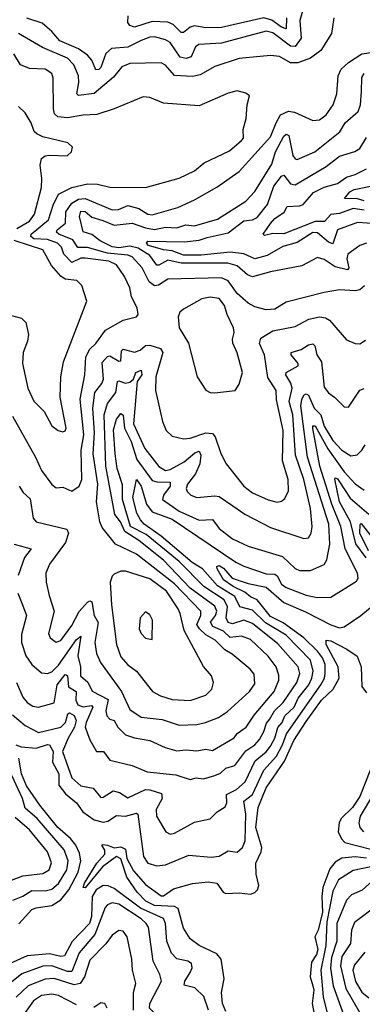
# Model space of a CAD drawing. Extents: x 1552033 to 1694788, y 811965 to 917215.
# Tile 513 of 632: x 1646601 to 1648136, y 895292 to 899707. Entities that reach past the tile are written whole.
import ezdxf

# ---------------------------------------------------------------- set-up
doc = ezdxf.new("R2010")
doc.units = 0

msp = doc.modelspace()

# ---------------------------------------------------------------- linework, layer by layer
at = {"layer": '0CON20XD'}
for points in [[(1647884.2, 899805), (1647856.1, 899703.9), (1647861.9, 899625), (1647835, 899586.6), (1647815, 899588.9), (1647735, 899647.9), (1647705, 899655.5), (1647505, 899602), (1647403.8, 899596.2), (1647389.2, 899585), (1647369.3, 899540.7), (1647347, 899533), (1647319.5, 899539.5), (1647275, 899605.3), (1647255, 899617.4), (1647205, 899630.7), (1647185, 899629.3), (1647145, 899614.2), (1647085, 899583.2), (1647012.1, 899577.9), (1646987.2, 899555), (1646965, 899493.1), (1646955, 899483.3), (1646941.9, 899481.9), (1646924.8, 899525), (1646905, 899547.4), (1646865, 899576.6), (1646781.6, 899611.6), (1646745, 899654.1), (1646701.6, 899691.6), (1646633.3, 899713.3)], [(1648009.1, 899715), (1647998.5, 899645), (1647950.9, 899569.1), (1647904.2, 899535), (1647847, 899513), (1647815, 899514.1), (1647765, 899541.4), (1647725, 899546.9), (1647585, 899532.9), (1647475, 899496.9), (1647409.5, 899460.5), (1647375, 899451.9), (1647295, 899457.4), (1647255, 899502.5), (1647235, 899513.2), (1647095, 899510), (1647059.2, 899495), (1647021, 899449), (1646935, 899375.7), (1646865, 899366.9), (1646857.5, 899375), (1646866.6, 899425), (1646864.8, 899455), (1646844.3, 899505), (1646815, 899533.9), (1646702.8, 899582.8), (1646595.7, 899645.7)], [(1647796.5, 899715), (1647795, 899666.8), (1647775, 899673.6), (1647731.5, 899705), (1647695, 899714.9), (1647505, 899671.8), (1647435, 899671.3), (1647385, 899679.4), (1647365, 899673.8), (1647335, 899649.6), (1647325, 899649.1), (1647289.5, 899685), (1647265, 899695.9), (1647195, 899698.9), (1647115, 899673.3), (1647095, 899681.7), (1647086.1, 899695), (1647087.9, 899725)], [(1648146.1, 898513.9), (1648124.8, 898495.2), (1648105, 898490.9), (1648034, 898496), (1647965, 898484.5), (1647795, 898440.5), (1647745, 898408.9), (1647706.1, 898406.1), (1647655, 898420), (1647625, 898435.4), (1647575, 898479.6), (1647535, 898535.9), (1647505, 898549.4), (1647265, 898544.1), (1647223.8, 898516.2), (1647205, 898513), (1647181, 898531), (1647150.5, 898595), (1647105, 898643.6), (1647085, 898651.6), (1646995, 898660.2), (1646905, 898686.3), (1646862, 898685), (1646839.7, 898719.7), (1646776.4, 898745), (1646766.5, 898755), (1646768.6, 898765), (1646806.7, 898795), (1646808.4, 898845), (1646835.1, 898884.9), (1646865, 898903), (1646895, 898905.5), (1647015, 898855.2), (1647044.5, 898855.5), (1647085, 898873.5), (1647135, 898860), (1647175, 898835.2), (1647195, 898832.2), (1647309.4, 898865), (1647385, 898900), (1647485, 898956.8), (1647584, 899026), (1647725, 899182.2), (1647750.3, 899245), (1647769.4, 899280.6), (1647805, 899296.9), (1647833.2, 899293.2), (1647914.6, 899254.6), (1647945, 899257.9), (1647975, 899281.2), (1648005.3, 899325), (1648022.3, 899375), (1648028.8, 899455), (1648041.8, 899485), (1648075, 899515.3), (1648135, 899554.2), (1648185, 899561.5)], [(1646568.9, 897928.9), (1646672.5, 897745), (1646698.9, 897685), (1646745, 897623.1), (1646765, 897608.6), (1646795, 897611.2), (1646835, 897592.5), (1646867.9, 897615), (1646879.2, 897645), (1646876.7, 897776.7), (1646888.7, 897845), (1646871.9, 898005), (1646892.6, 898115), (1646897, 898195), (1646915, 898229.2), (1646942.3, 898255), (1646985, 898314.4), (1647065, 898360), (1647125, 898374), (1647132, 898385), (1647127.3, 898415), (1647101.5, 898465), (1647094.1, 898505), (1647070.9, 898555), (1647035, 898607.4), (1647000.5, 898625), (1646895, 898638.5), (1646875, 898637.2), (1646835, 898618.7), (1646798.5, 898655), (1646787.7, 898687.7), (1646770.4, 898705), (1646725, 898721.4), (1646665, 898724.7), (1646650.5, 898735), (1646651.9, 898745), (1646730.6, 898809.4), (1646751, 898875), (1646774.6, 898925.4), (1646835.4, 898954.6), (1646905, 898970.5), (1646949.3, 898969.3), (1647005, 898955.9), (1647165, 898954.1), (1647315, 898996.4), (1647385, 899029.1), (1647428, 899065), (1647541.2, 899118.8), (1647595.6, 899165), (1647604.3, 899175.7), (1647603.1, 899215), (1647616.4, 899263.6), (1647620, 899325), (1647631.2, 899365), (1647615, 899378), (1647575, 899387.8), (1647535, 899377.5), (1647405, 899320.5), (1647245, 899332.3), (1647185, 899357.5), (1647155, 899361.8), (1647025, 899306.8), (1646947.3, 899282.7), (1646885, 899279.7), (1646815, 899266.7), (1646771.5, 899271.5), (1646757.2, 899285), (1646752.7, 899307.3), (1646751.3, 899445), (1646745.3, 899465.3), (1646715, 899485.4), (1646645, 899488.9), (1646604.8, 899504.8), (1646575, 899553.8)], [(1648155, 898705.7), (1648125.6, 898694.4), (1648071.8, 898655), (1648067.5, 898635), (1648076.4, 898595), (1648070, 898585), (1648015, 898598.5), (1647965, 898631.4), (1647935, 898640.4), (1647865, 898603.9), (1647725, 898577.1), (1647645, 898553.6), (1647622.4, 898562.4), (1647575, 898604), (1647534.1, 898615.9), (1647325, 898614.6), (1647265, 898629.2), (1647225, 898606.2), (1647215, 898606.8), (1647185, 898649.4), (1647132.2, 898682.2), (1647095, 898690.9), (1647045, 898684.4), (1647015, 898688.4), (1646961.9, 898715), (1646925, 898744.4), (1646886, 898756), (1646868.4, 898825), (1646875, 898848.1), (1646895, 898847.1), (1646925, 898822), (1646973.6, 898806.4), (1647025, 898786.4), (1647105, 898795.2), (1647165, 898773.5), (1647205, 898766.9), (1647255, 898777.2), (1647305, 898773.4), (1647345, 898787.9), (1647385, 898782.2), (1647486.8, 898813.2), (1647615, 898893.4), (1647655, 898936.1), (1647730.5, 899059.5), (1647746.9, 899115), (1647785, 899185.3), (1647795, 899193.2), (1647807.2, 899187.2), (1647825, 899098.6), (1647835, 899082.5), (1647845, 899080), (1647923.3, 899115), (1648035.4, 899205), (1648060, 899245), (1648117.8, 899295), (1648128.6, 899325), (1648132.8, 899385), (1648135, 899448.1), (1648145, 899466.2)], [(1646588.9, 898771.1), (1646645.7, 898804.3), (1646667.4, 898835), (1646698.8, 898955), (1646700.8, 898995), (1646692.3, 899055), (1646698.6, 899085), (1646715, 899096.7), (1646735, 899098.9), (1646813.9, 899096.1), (1646833.3, 899115), (1646837.5, 899135), (1646817.5, 899155), (1646705, 899181.8), (1646677.5, 899195), (1646666.3, 899206.3), (1646651.8, 899245), (1646625, 899289.4), (1646595, 899318.2)], [(1648245, 898789), (1648115, 898797), (1648025, 898765.4), (1648005, 898702.2), (1647985, 898708.9), (1647935, 898751), (1647915, 898753), (1647845, 898707.5), (1647779.9, 898690.1), (1647710.5, 898649.5), (1647655, 898634.6), (1647605, 898657.6), (1647544.2, 898664.2), (1647415, 898650.7), (1647335, 898651.6), (1647285, 898670.9), (1647245, 898675.6), (1647177.9, 898695), (1647170, 898705), (1647175, 898713.5), (1647339.3, 898710.7), (1647405, 898719.2), (1647440.7, 898730.7), (1647535, 898751), (1647605.5, 898804.5), (1647645, 898810.2), (1647665, 898820.7), (1647711.2, 898878.8), (1647739.5, 898960.5), (1647775, 899005.4), (1647785, 899009.6), (1647815, 898971), (1647835, 898967.2), (1647975, 899048.6), (1648034.4, 899095.6), (1648103.4, 899116.6), (1648125, 899129.3), (1648155, 899179.1)], [(1648145, 898853), (1648095, 898860.1), (1648035, 898837.8), (1647995, 898833.5), (1647967.3, 898802.7), (1647925, 898801.9), (1647785, 898747), (1647735, 898747.7), (1647698.8, 898738.8), (1647692.9, 898745), (1647725, 898793.3), (1647745, 898815.2), (1647786.7, 898843.3), (1647800.3, 898869.7), (1647855, 898871.9), (1647872, 898878), (1647917.8, 898932.2), (1647965, 898955.8), (1648025, 898972.9), (1648065, 899000.6), (1648105, 899012.4), (1648155, 899038.6)], [(1648145.5, 898894.5), (1648115, 898904.1), (1648056.2, 898905), (1648080.6, 898935), (1648100.5, 898945), (1648195.4, 898965.4)], [(1646565, 898380.3), (1646608.7, 898368.7), (1646629.1, 898349.1), (1646640.2, 898295), (1646636.1, 898265), (1646617.2, 898215), (1646614.2, 898165), (1646636.9, 898055), (1646665, 897996.4), (1646710.5, 897950.5), (1646745, 897886), (1646773.8, 897865), (1646795, 897859.2), (1646805, 897864), (1646808.9, 897875), (1646782.7, 898015), (1646784.7, 898105.3), (1646797.7, 898172.3), (1646902.5, 898445), (1646879.4, 898515), (1646857.1, 898537.1), (1646805, 898542.9), (1646785, 898556.7), (1646742.9, 898605), (1646704.5, 898675), (1646576.6, 898716.6)], [(1647475, 898034.4), (1647566.7, 898045), (1647585, 898073.3), (1647598.9, 898125), (1647575, 898214), (1647556.1, 898256.1), (1647554.5, 898275), (1647562.7, 898305), (1647559.6, 898325), (1647530.7, 898385), (1647519, 898425), (1647495, 898457.2), (1647455, 898462.5), (1647417.5, 898455), (1647335, 898408.8), (1647318.5, 898395), (1647310.8, 898375), (1647315.6, 898325), (1647357, 898257), (1647396.1, 898106.1), (1647435.6, 898045.6), (1647455, 898035.7), (1647475, 898034.4)], [(1646598.7, 897615), (1646617.2, 897587.2), (1646648, 897558), (1646661.9, 897471.9), (1646675.5, 897455.5), (1646812.8, 897422.7), (1646819.7, 897405), (1646807, 897363), (1646734.6, 897265), (1646718.7, 897225), (1646719.7, 897185), (1646732.5, 897125), (1646755.4, 897055), (1646730, 896955), (1646738.1, 896935), (1646765, 896916.5), (1646785, 896923.1), (1646835, 896990), (1646867.2, 897052.8), (1646905, 897095.7), (1646915, 897101.2), (1646925, 897097.3), (1646934.5, 897035), (1646953.4, 897003.4), (1646937.2, 896915), (1646945.3, 896865), (1646963.5, 896825), (1647057.8, 896695), (1647095, 896613.2), (1647145, 896578.9), (1647239.7, 896569.7), (1647315, 896542.9), (1647395, 896545.9), (1647434, 896556), (1647492.1, 896577.9), (1647532.5, 896605), (1647631.2, 896695), (1647655, 896728.8), (1647652.4, 896772.4), (1647634.5, 896795), (1647552.5, 896862.5), (1647520.8, 896880.8), (1647477.6, 896925), (1647435, 896949.3), (1647407, 896975), (1647394.6, 896995), (1647412.3, 897035), (1647412.2, 897055), (1647295, 897177.4), (1647125, 897311), (1647030.8, 897355), (1646970.6, 897430.6), (1646960.9, 897455), (1646946, 897545), (1646950.9, 897625), (1646929.9, 897759.9), (1646935.8, 897855), (1646929.5, 897965), (1646938.5, 898035), (1646968.7, 898075), (1646976.6, 898095), (1646970.1, 898169.9), (1646995, 898197.2), (1647005, 898199.4), (1647045, 898175.4), (1647055, 898176.9), (1647057.3, 898222.7), (1647065, 898230.4), (1647115, 898215.7), (1647140.9, 898225), (1647165, 898246.2), (1647185, 898247.4), (1647232.1, 898232.1), (1647242, 898215), (1647211.6, 898105), (1647209.6, 898045), (1647240.5, 897905), (1647258.1, 897865), (1647285, 897839.5), (1647335, 897827.3), (1647365, 897830), (1647435, 897854.7), (1647465, 897851.9), (1647476.4, 897836.4), (1647501.8, 897761.8), (1647526.2, 897715), (1647605.9, 897615.9), (1647645, 897585.4), (1647714.2, 897554.2), (1647755, 897542.9), (1647775, 897548.4), (1647789.5, 897560.5), (1647805.3, 897595), (1647804.2, 897645), (1647779.2, 897729.2), (1647781.1, 897865), (1647752.4, 898002.4), (1647750.3, 898045), (1647712.9, 898102.9), (1647697.7, 898205), (1647675.3, 898255), (1647681.3, 898278.7), (1647735, 898311.5), (1647835, 898330.8), (1647896.3, 898363.6), (1647945, 898375.4), (1647970.9, 898370.9), (1647989.2, 898359.3), (1648065, 898271.9), (1648105, 898254.4), (1648125, 898254.3), (1648150.2, 898269.8)], [(1646592.8, 897135), (1646611, 897091), (1646631.8, 897035), (1646609.2, 896950.8), (1646608.7, 896915), (1646628.2, 896855), (1646655, 896815.5), (1646698.3, 896778.3), (1646725, 896775.3), (1646745, 896783.2), (1646775, 896812.7), (1646855, 896928.1), (1646875, 896942), (1646862.3, 896855), (1646873.7, 896805), (1646874.3, 896765), (1646906, 896736), (1646926.1, 896696.1), (1646998.2, 896658.2), (1646987.2, 896607.3), (1646992.2, 896585), (1647005, 896570.4), (1647025, 896564.5), (1647041.3, 896535), (1647075, 896500.9), (1647115, 896486.2), (1647185, 896475.2), (1647253.5, 896443.5), (1647305, 896428.9), (1647345, 896433.2), (1647395, 896428.8), (1647435, 896436.2), (1647465, 896430.4), (1647562.5, 896487.5), (1647575, 896505.9), (1647615.8, 896534.2), (1647651.8, 896588.2), (1647741.7, 896695), (1647762.9, 896745), (1647762.3, 896767.7), (1647749.8, 896805), (1647715, 896853.2), (1647635, 896927.5), (1647595, 896942.9), (1647545, 896936.6), (1647514.8, 896965), (1647466, 896986), (1647456.8, 897005), (1647478.3, 897035), (1647484.5, 897055), (1647475, 897077.9), (1647365, 897158.7), (1647245, 897284), (1647135, 897372.2), (1647072.1, 897412.2), (1647052.2, 897455), (1647028.1, 897488.1), (1646986.4, 897705), (1646980, 897935), (1646994.4, 897985.6), (1647031.7, 898035), (1647038.9, 898085), (1647045, 898088.1), (1647075, 898077.9), (1647095, 898081.5), (1647110.9, 898095), (1647121.1, 898125), (1647145.2, 898135.2), (1647147.7, 898115), (1647127.7, 898085), (1647111.6, 897895), (1647162.4, 897785), (1647225, 897704.1), (1647255, 897685.2), (1647275, 897689.8), (1647337.5, 897725), (1647386, 897765), (1647405, 897772.4), (1647413, 897755), (1647408.2, 897715), (1647389.5, 897670.5), (1647353.4, 897625), (1647347.7, 897605), (1647351.4, 897591.4), (1647368.6, 897575), (1647395, 897564), (1647475, 897571.9), (1647495, 897568.8), (1647556.7, 897526.7), (1647610.5, 897490.5), (1647725, 897430.7), (1647875, 897381.1), (1647895.9, 897384.1), (1647907.3, 897405), (1647911.2, 897435), (1647903.6, 897515), (1647874.6, 897645), (1647837.4, 897755), (1647825.3, 897935), (1647808, 897995), (1647821.8, 898055), (1647816.8, 898076.8), (1647793.9, 898115), (1647794.7, 898125), (1647848.8, 898155), (1647849.7, 898165), (1647818, 898205), (1647817.8, 898215), (1647862, 898228), (1647895, 898249.1), (1647915, 898254.1), (1647924.4, 898244.4), (1647932, 898205), (1647952.9, 898172.9), (1647965, 898058.8), (1647985, 898034.3), (1648012, 898015)], [(1646586.1, 896735), (1646615, 896668.9), (1646634.6, 896645), (1646659.5, 896629.5), (1646685, 896624.1), (1646755, 896644.5), (1646769.6, 896725), (1646805, 896771.1), (1646809.5, 896769.5), (1646814.7, 896764.7), (1646820.3, 896715), (1646854.8, 896694.8), (1646852.5, 896655), (1646861, 896635), (1646885, 896626.3), (1646922.2, 896632.3), (1646929.5, 896625), (1646898.5, 896555), (1646895.2, 896535), (1646915, 896478.6), (1646945, 896425.7), (1646976, 896426), (1647005, 896386.4), (1647105, 896363.5), (1647172, 896335), (1647301.1, 896321.1), (1647365, 896299.4), (1647392.4, 896307.6), (1647425, 896303.3), (1647475, 896317.4), (1647501.7, 896328.3), (1647525, 896351.4), (1647565, 896363.2), (1647615, 896428.7), (1647654.2, 896455), (1647675, 896480), (1647695.4, 896514.6), (1647707.2, 896552.8), (1647720.5, 896569.5), (1647742.8, 896607.2), (1647781.3, 896645), (1647842.8, 896735), (1647856.4, 896775), (1647848.8, 896805), (1647758.1, 896908.1), (1647645, 896999.1), (1647605, 897014.8), (1647555, 896997.9), (1647534.7, 897004.7), (1647525.7, 897025), (1647533, 897075), (1647517.2, 897105), (1647425.9, 897165), (1647315, 897277.7), (1647168.1, 897398.1), (1647097.3, 897435), (1647061.8, 897555), (1647061.9, 897621.9), (1647037.3, 897695), (1647029, 897761), (1647022.1, 897867.9), (1647035, 897916.5), (1647055, 897940.5), (1647065, 897933.3), (1647070.9, 897875), (1647100.6, 897815), (1647125.6, 897735.6), (1647195, 897640.2), (1647215, 897634.1), (1647275, 897633.6), (1647276.1, 897615), (1647245.7, 897575), (1647241.1, 897555), (1647315, 897503.2), (1647405, 897462.9), (1647465, 897465.9), (1647495.2, 897425.2), (1647555, 897379.1), (1647625, 897346.2), (1647779.4, 897299.4), (1647835, 897246.1), (1647855, 897237.2), (1647905, 897237.5), (1647965.6, 897264.4), (1647977.5, 897285), (1647990.6, 897355), (1647986.5, 897445), (1647890.2, 897745), (1647860.9, 897975), (1647865, 898003.5), (1647875, 898023.4), (1647885, 898030), (1647895, 898023.5), (1647921.2, 897965), (1647950, 897935), (1647965, 897884.8), (1648005, 897819.8), (1648045, 897776.4), (1648085, 897751.8), (1648113.8, 897756.2), (1648135, 897776.7), (1648148.8, 897801.2)], [(1648012, 898015), (1648055, 897971.2), (1648075, 897970), (1648124.7, 898045.3), (1648145, 898053.5)], [(1646569.3, 896589.3), (1646625, 896542.2), (1646685, 896510.2), (1646785, 896534.5), (1646806.1, 896555), (1646817.5, 896595), (1646825, 896598.6), (1646845, 896586.5), (1646854, 896565), (1646846.8, 896535), (1646818, 896485), (1646793.5, 896425), (1646835, 896307.1), (1646875, 896271.9), (1646930.4, 896260.4), (1646965, 896220), (1646975, 896220.6), (1647020.7, 896249.3), (1647048.3, 896241.7), (1647085, 896218.4), (1647165, 896254.8), (1647185, 896254.2), (1647236.9, 896236.9), (1647238.8, 896215), (1647213.3, 896165), (1647214, 896135), (1647255.4, 896065.4), (1647275, 896055.5), (1647295, 896058.8), (1647385, 896108.8), (1647455, 896123.5), (1647485.6, 896155), (1647522, 896178), (1647529.2, 896195), (1647527.8, 896232.2), (1647572.8, 896255), (1647611.1, 896288.9), (1647656.1, 896383.9), (1647705, 896424.8), (1647725, 896450.2), (1647744.9, 896485), (1647757.5, 896532.5), (1647776.9, 896555), (1647789.7, 896585), (1647831.2, 896625), (1647849.4, 896665), (1647896.2, 896725), (1647910.7, 896755), (1647915.9, 896785.9), (1647904.1, 896835), (1647795, 896946.9), (1647703.2, 897003.2), (1647645, 897059.6), (1647587.2, 897075), (1647565, 897121.2), (1647488.2, 897168.2), (1647420.6, 897245), (1647373.4, 897273.4), (1647235, 897391.5), (1647158.9, 897445), (1647142.1, 897465), (1647126.4, 897495), (1647108.8, 897565), (1647125, 897645.8), (1647145, 897615.7), (1647169.7, 897535), (1647195, 897500.3), (1647285, 897467.1), (1647570.3, 897275), (1647605, 897257), (1647705, 897222.3), (1647745, 897220.9), (1647755, 897213.2), (1647775, 897175.3), (1647795, 897161.3), (1647885, 897126.1), (1647934, 897116), (1647995, 897117.5), (1648110.3, 897189.7), (1648117.5, 897202.5), (1648114.5, 897225), (1648059.3, 897335), (1648040.2, 897435), (1647999.8, 897535), (1647946.5, 897705), (1647915, 897873.8), (1647915, 897886.2), (1647925, 897885.4), (1647982.5, 897782.5), (1648055, 897679.8), (1648105, 897625.6), (1648145, 897598.1)], [(1648153.8, 897293.8), (1648107.2, 897357.2), (1648083.3, 897455), (1648033.8, 897545), (1648013.8, 897646.2), (1648015, 897652), (1648025, 897647.8), (1648035, 897634.7), (1648082.2, 897562.2), (1648165, 897490.5)], [(1648164.9, 897324.9), (1648124.8, 897405), (1648126.2, 897443.8), (1648131.3, 897448.7), (1648175, 897392.5)], [(1646575.9, 897355.9), (1646653.1, 897335), (1646622.8, 897295), (1646593.5, 897215)], [(1646584.3, 896455), (1646607, 896447), (1646675, 896440.6), (1646725, 896456.8), (1646734.8, 896454.8), (1646751.5, 896425), (1646748.3, 896378.3), (1646776.6, 896325), (1646777.1, 896275), (1646806.1, 896235), (1646856.3, 896195), (1646883.3, 896155), (1646935, 896119.8), (1646975, 896108.5), (1646996.2, 896113.8), (1647035, 896138.1), (1647075, 896136.2), (1647125, 896148.9), (1647130.5, 896145), (1647155.3, 895955.3), (1647175, 895924.7), (1647215, 895912.9), (1647255, 895916.9), (1647359.5, 895960.5), (1647458.7, 895951.3), (1647495, 895955.6), (1647535, 895979.4), (1647575, 895973.6), (1647600, 895995), (1647611.6, 896025), (1647614.9, 896145), (1647605, 896202.1), (1647645, 896233), (1647695, 896341.2), (1647752.2, 896405), (1647779.1, 896455), (1647796.9, 896505), (1647950.4, 896725), (1647967.1, 896755), (1647970.7, 896775), (1647970.6, 896815), (1647958.6, 896845), (1647936, 896875), (1647874.2, 896935), (1647782.5, 897002.5), (1647725, 897030.9), (1647665.1, 897105.1), (1647635, 897119.7), (1647610.6, 897140.6), (1647557.1, 897165), (1647514.5, 897195), (1647486.2, 897245), (1647484.7, 897255.3), (1647495, 897260), (1647515, 897247.2), (1647552.6, 897202.6), (1647625, 897179.4), (1647705, 897163.2), (1647785, 897093.9), (1647882.5, 897052.5), (1647995, 896993.1), (1648035, 896980.3), (1648055, 896984.6), (1648129.4, 897035), (1648215.3, 897105)], [(1647365, 896654.7), (1647435, 896678.8), (1647462.5, 896705), (1647470, 896735), (1647460.9, 896765), (1647425, 896806.7), (1647338.3, 896968.3), (1647320.9, 897045), (1647310.8, 897065), (1647258.9, 897145), (1647185, 897200.2), (1647075, 897234.7), (1647055, 897233.8), (1647025, 897221.5), (1647015, 897212.5), (1647006.6, 897185), (1647013.1, 897083.1), (1647034.7, 896905.3), (1647055, 896850.5), (1647085, 896814.5), (1647125, 896785.4), (1647196.5, 896695), (1647231.4, 896675), (1647285, 896658.2), (1647365, 896654.7)], [(1647195, 896927.5), (1647196.2, 897015), (1647185, 897038.8), (1647165, 897051.2), (1647140.8, 897025), (1647136.9, 896975), (1647145, 896954.2), (1647165, 896934), (1647195, 896927.5)], [(1647525, 895259.8), (1647510.3, 895295), (1647505.5, 895345), (1647516.8, 895406.8), (1647503.8, 895495), (1647485, 895518.5), (1647405, 895555.3), (1647365.5, 895585), (1647335, 895634), (1647311.9, 895721.9), (1647295, 895731.1), (1647205, 895734.9), (1647166.7, 895755), (1647127.1, 895795), (1647081.7, 895861.7), (1647054, 895944), (1647035, 895955.3), (1646971.6, 895908.4), (1646895, 895813.7), (1646885.8, 895815.8), (1646891.7, 895835), (1646946.3, 895925), (1646982.2, 895965), (1646983, 895983), (1646969.4, 896005), (1646975, 896009.1), (1646995, 896005.2), (1647025, 895993.1), (1647055, 895997.7), (1647075, 895987.7), (1647081.9, 895945), (1647110.8, 895890.8), (1647165, 895829.6), (1647235, 895778.9), (1647245, 895778.9), (1647290.3, 895809.7), (1647375, 895833.5), (1647445, 895841.4), (1647485, 895835.4), (1647513.2, 895795), (1647525, 895788.4), (1647585, 895792.3), (1647635, 895786.3), (1647655, 895793.2), (1647667.5, 895805), (1647672.5, 895825), (1647660.7, 895875), (1647659.5, 895925), (1647683.2, 895975), (1647686.3, 895995), (1647658.9, 896085), (1647669.3, 896175), (1647705, 896263.2), (1647788, 896382), (1647829.4, 896475), (1647885, 896560.2), (1647953.1, 896655), (1648005.4, 896704.6), (1648033.5, 896755), (1648027.9, 896805), (1647974.7, 896905), (1647974.5, 896925.5), (1647995, 896921.4), (1648067.1, 896885), (1648113, 896853), (1648131.1, 896805), (1648135, 896717.5), (1648155, 896689.1)], [(1646597.5, 895652.5), (1646655, 895716.9), (1646675, 895725.2), (1646745, 895734.9), (1646785, 895761), (1646821.2, 895805), (1646862.4, 895885), (1646875.6, 895935.6), (1646869.4, 895969.4), (1646852.7, 896005), (1646828.7, 896035), (1646772.5, 896085), (1646690.9, 896185), (1646632, 896272), (1646608.9, 896325), (1646597.1, 896395)], [(1646570.6, 895759.4), (1646615, 895777), (1646655, 895802.6), (1646715, 895801), (1646745, 895807.7), (1646775, 895834.3), (1646811.7, 895895), (1646817.6, 895935), (1646800.9, 895985), (1646680, 896125), (1646625, 896171.6), (1646614.2, 896215), (1646557.3, 896337.3)], [(1648173.7, 896345), (1648125.8, 896224.2), (1648092.5, 896175), (1648043.7, 896126.4), (1648033.1, 896106.9), (1648027.6, 896065), (1648043.2, 896033.2), (1648057.9, 896017.9), (1648175, 895987.8)], [(1648187.3, 896235), (1648126.9, 896135), (1648120.3, 896105), (1648124.8, 896084.8), (1648142.3, 896065)], [(1646565, 895848), (1646615, 895868.3), (1646705, 895878.9), (1646732.5, 895895), (1646744.2, 895925.8), (1646726.1, 895975), (1646645.7, 896075), (1646580.3, 896130.3)], [(1648155, 895947.3), (1648105, 895952.6), (1648045, 895946.5), (1648015, 895929.8), (1647990.5, 895899.5), (1647958.9, 895815), (1647954.9, 895775), (1647958.8, 895705), (1647938.2, 895625), (1647923.7, 895595), (1647937.4, 895537.4), (1647931.5, 895515), (1647908.5, 895481.5), (1647902.5, 895415), (1647915.3, 895375), (1647919.8, 895355), (1647912.1, 895295), (1647950.4, 895090.4)], [(1648175, 895907.9), (1648095, 895891.6), (1648030.3, 895849.7), (1648005, 895800), (1647978.1, 895661.9), (1647972.5, 895555), (1647950, 895445), (1647961.5, 895325), (1648005, 895150.6)], [(1648182.9, 895847.1), (1648136.2, 895803.8), (1648087.6, 895782.4), (1648065, 895759.2), (1648022, 895655), (1648022.6, 895575), (1647997.7, 895502.3), (1647993.9, 895453.9), (1648005.7, 895375), (1648075, 895183.2)], [(1647447, 895265), (1647426.7, 895326.7), (1647385.2, 895365.2), (1647338.1, 895378.1), (1647341.1, 895395), (1647365.5, 895434.5), (1647374.6, 895455), (1647370.5, 895475), (1647355.2, 895485.2), (1647305.2, 895495.2), (1647281.2, 895521.2), (1647259.8, 895575), (1647254.8, 895654.8), (1647246, 895676), (1647142.6, 895722.6), (1647025, 895811), (1646997.1, 895822.9), (1646975, 895824.8), (1646943.4, 895805), (1646926, 895775), (1646922.8, 895685), (1646913.9, 895655), (1646836.7, 895573.4), (1646801.2, 895508.8), (1646785, 895505.7), (1646735, 895518.3), (1646635, 895508.9), (1646558, 895475)], [(1647247.9, 895242.1), (1647205, 895252), (1647183, 895275), (1647184.2, 895295.8), (1647237.1, 895395), (1647229.2, 895425), (1647199, 895485), (1647177.7, 895637.7), (1647168.3, 895655), (1647145.2, 895675), (1647045, 895740.4), (1647015, 895746.8), (1646995, 895738.2), (1646984.5, 895725.5), (1646938.1, 895605), (1646867.2, 895522.8), (1646835, 895438.3), (1646815, 895439), (1646745, 895464.3), (1646705, 895463.2), (1646610.8, 895429.2), (1646565, 895390.7)], [(1648204.2, 895735.8), (1648100.8, 895659.2), (1648087.8, 895625), (1648083.2, 895565), (1648045, 895505.8), (1648038, 895465), (1648062.6, 895362.6), (1648125, 895253.4)], [(1647110.7, 895265), (1647111, 895345), (1647121.8, 895385), (1647106.4, 895445), (1647103.1, 895495), (1647082.9, 895595), (1647065, 895620), (1647045, 895623.3), (1647015, 895601.8), (1646987, 895563), (1646915, 895490), (1646891.7, 895415), (1646872.2, 895385), (1646845, 895378.9), (1646755, 895407.9), (1646715, 895404.8), (1646639.5, 895375), (1646585, 895323.8)], [(1648147.8, 895525), (1648101, 895469), (1648093.4, 895445), (1648105.3, 895394.7), (1648135, 895345.7), (1648165, 895320.6)], [(1646855, 895290.3), (1646775, 895330.7), (1646745, 895337.7), (1646698.5, 895331.5), (1646662.2, 895307.8), (1646618.8, 895245)], [(1646992.5, 895275), (1646983.3, 895295), (1646965, 895298.6), (1646932.6, 895277.4)]]:
    msp.add_lwpolyline(points, dxfattribs=at)

doc.saveas('drawing.dxf')
